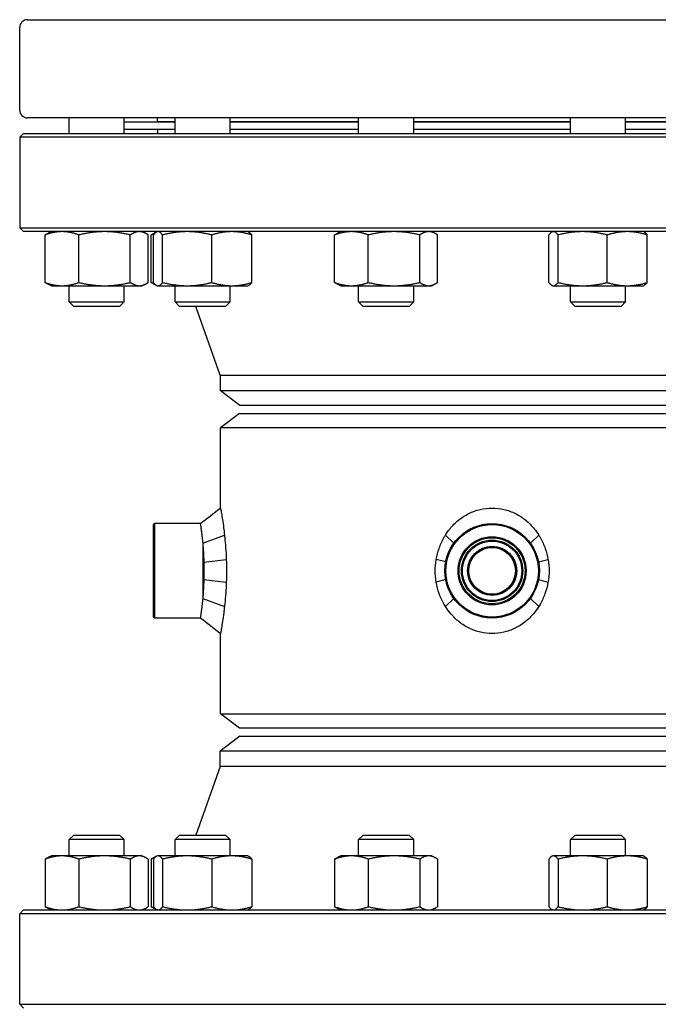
# Model space of a CAD drawing. Header units: inches. Extents: x 18 to 846, y -67 to 561.
# Tile 594 of 656: x 428 to 438, y 450 to 466. Entities that reach past the tile are written whole.
import ezdxf

# ---------------------------------------------------------------- set-up
doc = ezdxf.new("R2010")
doc.units = ezdxf.units.IN
doc.header["$LTSCALE"] = 24
doc.header["$MEASUREMENT"] = 0
doc.layers.add('Visible (ANSI)', color=7, linetype='Continuous', lineweight=30)

msp = doc.modelspace()

# ---------------------------------------------------------------- linework, layer by layer
at = {"layer": 'Visible (ANSI)'}
for p, q in [((427.80343, 465.62673), (442.55343, 465.62673)), ((427.67843, 464.19173), (427.67843, 465.50173)), ((442.55343, 464.06673), (427.80343, 464.06673)), ((428.46241, 463.82173), (428.46241, 464.06673)), ((429.33741, 463.82173), (429.33741, 464.06673)), ((430.14473, 464.00173), (429.33741, 464.00173)), ((429.86843, 464.00673), (429.86843, 464.06673)), ((430.14473, 464.00673), (429.86843, 464.00673)), ((429.98843, 464.00173), (429.98843, 464.00673)), ((430.14473, 463.82173), (430.14473, 464.06673)), ((431.01973, 463.82173), (431.01973, 464.06673)), ((433.05861, 464.00673), (431.01973, 464.00673)), ((433.05861, 464.00173), (431.01973, 464.00173)), ((433.05861, 463.82173), (433.05861, 464.06673)), ((433.93361, 463.82173), (433.93361, 464.06673)), ((436.42325, 464.00673), (433.93361, 464.00673)), ((436.42325, 464.00173), (433.93361, 464.00173)), ((436.42325, 463.82173), (436.42325, 464.06673)), ((437.29825, 463.82173), (437.29825, 464.06673)), ((439.33712, 464.00673), (437.29825, 464.00673)), ((439.33712, 464.00173), (437.29825, 464.00173)), ((427.74093, 463.82173), (427.67843, 463.75923)), ((427.74093, 463.82173), (442.61593, 463.82173)), ((430.14473, 463.88173), (429.33741, 463.88173)), ((429.86843, 463.88173), (429.86843, 463.82173)), ((433.05861, 463.88173), (431.01973, 463.88173)), ((436.42325, 463.88173), (433.93361, 463.88173)), ((439.33712, 463.88173), (437.29825, 463.88173)), ((427.67843, 463.75923), (427.67843, 462.32423)), ((442.67843, 463.75923), (427.67843, 463.75923)), ((427.67843, 462.32423), (442.67843, 462.32423)), ((427.74093, 462.26173), (427.67843, 462.32423)), ((442.61593, 462.26173), (427.74093, 462.26173)), ((428.18091, 462.26173), (428.13512, 462.24038)), ((429.61891, 462.26173), (429.6647, 462.24038)), ((429.85177, 462.25639), (429.81745, 462.24038)), ((429.86323, 462.26173), (429.85198, 462.25648)), ((431.30123, 462.26173), (431.31249, 462.25648)), ((432.77711, 462.26173), (432.73132, 462.24038)), ((434.21511, 462.26173), (434.26089, 462.24038)), ((436.14175, 462.26173), (436.13049, 462.25648)), ((437.57975, 462.26173), (437.59101, 462.25648)), ((428.08248, 461.4546), (428.08248, 462.20986)), ((428.61696, 461.4546), (428.61696, 462.20986)), ((429.43439, 461.4546), (429.43439, 462.20986)), ((429.71734, 461.4546), (429.71734, 462.20986)), ((429.7648, 461.4546), (429.7648, 462.20986)), ((429.80171, 461.4546), (429.80171, 462.20986)), ((429.94693, 461.4546), (429.94693, 462.20986)), ((430.72745, 461.4546), (430.72745, 462.20986)), ((431.36276, 461.4546), (431.36276, 462.20986)), ((432.67867, 461.4546), (432.67867, 462.20986)), ((433.21315, 461.4546), (433.21315, 462.20986)), ((434.03058, 461.4546), (434.03058, 462.20986)), ((434.31354, 461.4546), (434.31354, 462.20986)), ((436.08023, 461.4546), (436.08023, 462.20986)), ((436.22545, 461.4546), (436.22545, 462.20986)), ((437.00597, 461.4546), (437.00597, 462.20986)), ((437.64128, 461.4546), (437.64128, 462.20986)), ((428.18091, 461.40273), (428.13512, 461.42408)), ((428.18091, 461.40273), (428.34972, 461.40273)), ((428.34972, 461.40273), (429.02567, 461.40273)), ((428.46241, 461.14465), (428.46241, 461.40273)), ((429.02567, 461.40273), (429.57587, 461.40273)), ((429.33741, 461.14465), (429.33741, 461.40273)), ((429.57587, 461.40273), (429.61891, 461.40273)), ((429.61891, 461.40273), (429.6647, 461.42408)), ((429.85198, 461.40798), (429.81745, 461.42408)), ((429.86323, 461.40273), (429.85198, 461.40798)), ((429.86323, 461.40273), (429.87432, 461.40273)), ((429.87432, 461.40273), (430.33719, 461.40273)), ((430.14473, 461.14465), (430.14473, 461.40273)), ((430.33719, 461.40273), (431.04511, 461.40273)), ((431.01973, 461.14465), (431.01973, 461.40273)), ((431.04511, 461.40273), (431.30123, 461.40273)), ((431.30123, 461.40273), (431.31249, 461.40798)), ((432.77711, 461.40273), (432.73132, 461.42408)), ((432.77711, 461.40273), (432.94591, 461.40273)), ((432.94591, 461.40273), (433.62187, 461.40273)), ((433.05861, 461.14465), (433.05861, 461.40273)), ((433.62187, 461.40273), (434.17206, 461.40273)), ((433.93361, 461.14465), (433.93361, 461.40273)), ((434.17206, 461.40273), (434.21511, 461.40273)), ((434.21511, 461.40273), (434.26089, 461.42408)), ((436.14175, 461.40273), (436.13049, 461.40798)), ((436.14175, 461.40273), (436.15284, 461.40273)), ((436.15284, 461.40273), (436.61571, 461.40273)), ((436.42325, 461.14465), (436.42325, 461.40273)), ((436.61571, 461.40273), (437.32363, 461.40273)), ((437.29825, 461.14465), (437.29825, 461.40273)), ((437.32363, 461.40273), (437.57975, 461.40273)), ((437.57975, 461.40273), (437.59101, 461.40798)), ((428.46241, 461.14465), (429.33741, 461.14465)), ((428.53533, 461.07173), (428.46241, 461.14465)), ((429.26449, 461.07173), (428.53533, 461.07173)), ((429.26449, 461.07173), (429.33741, 461.14465)), ((430.14473, 461.14465), (431.01973, 461.14465)), ((430.21765, 461.07173), (430.14473, 461.14465)), ((430.94682, 461.07173), (430.21765, 461.07173)), ((430.86343, 459.98173), (430.47619, 461.07173)), ((430.94682, 461.07173), (431.01973, 461.14465)), ((433.05861, 461.14465), (433.93361, 461.14465)), ((433.13152, 461.07173), (433.05861, 461.14465)), ((433.86069, 461.07173), (433.13152, 461.07173)), ((433.86069, 461.07173), (433.93361, 461.14465)), ((436.42325, 461.14465), (437.29825, 461.14465)), ((436.49617, 461.07173), (436.42325, 461.14465)), ((437.22534, 461.07173), (436.49617, 461.07173)), ((437.22534, 461.07173), (437.29825, 461.14465)), ((430.86343, 459.98173), (439.49343, 459.98173)), ((430.86343, 459.98173), (430.86343, 459.74152)), ((430.86343, 459.74152), (439.49343, 459.74152)), ((431.17593, 459.50173), (430.86343, 459.74152)), ((439.18093, 459.50173), (431.17593, 459.50173)), ((431.16793, 459.37673), (430.86593, 459.145)), ((431.16793, 459.37673), (439.18893, 459.37673)), ((439.49093, 459.145), (430.86593, 459.145)), ((430.86593, 457.87386), (430.86593, 459.145)), ((429.80343, 457.61111), (429.81905, 457.62673)), ((429.80343, 456.14236), (429.80343, 457.61111)), ((429.81905, 457.62673), (429.81905, 456.12673)), ((430.54468, 457.62673), (429.81905, 457.62673)), ((430.58468, 457.31656), (430.93003, 457.44397)), ((434.57093, 457.31656), (434.43746, 457.44369)), ((435.78592, 457.31656), (435.91922, 457.44397)), ((430.58468, 457.31656), (430.58468, 456.4369)), ((430.60109, 457.01307), (430.95819, 457.05441)), ((434.44165, 457.01694), (434.29117, 457.05441)), ((435.91519, 457.01703), (436.06568, 457.05441)), ((430.60109, 456.74039), (430.95819, 456.69905)), ((434.44165, 456.73652), (434.29117, 456.69905)), ((435.91519, 456.73643), (436.06568, 456.69905)), ((430.58468, 456.4369), (430.93003, 456.30949)), ((434.57093, 456.4369), (434.43746, 456.30977)), ((435.78592, 456.4369), (435.91922, 456.30949)), ((429.80343, 456.14236), (429.81905, 456.12673)), ((430.54468, 456.12673), (429.81905, 456.12673)), ((430.86593, 454.60846), (430.86593, 455.8796)), ((430.86593, 454.60846), (439.49093, 454.60846)), ((431.16793, 454.37673), (430.86593, 454.60846)), ((439.18893, 454.37673), (431.16793, 454.37673)), ((431.17593, 454.25173), (430.86343, 454.01194)), ((431.17593, 454.25173), (439.18093, 454.25173)), ((439.49343, 454.01194), (430.86343, 454.01194)), ((430.86343, 453.77173), (430.86343, 454.01194)), ((430.86343, 453.77173), (430.47619, 452.68173)), ((439.49343, 453.77173), (430.86343, 453.77173)), ((428.53533, 452.68173), (428.46241, 452.60881)), ((429.33741, 452.60881), (428.46241, 452.60881)), ((428.46241, 452.35073), (428.46241, 452.60881)), ((428.53533, 452.68173), (429.26449, 452.68173)), ((429.26449, 452.68173), (429.33741, 452.60881)), ((429.33741, 452.35073), (429.33741, 452.60881)), ((430.21765, 452.68173), (430.14473, 452.60881)), ((431.01973, 452.60881), (430.14473, 452.60881)), ((430.14473, 452.35073), (430.14473, 452.60881)), ((430.21765, 452.68173), (430.94682, 452.68173)), ((430.94682, 452.68173), (431.01973, 452.60881)), ((431.01973, 452.35073), (431.01973, 452.60881)), ((433.13152, 452.68173), (433.05861, 452.60881)), ((433.93361, 452.60881), (433.05861, 452.60881)), ((433.05861, 452.35073), (433.05861, 452.60881)), ((433.13152, 452.68173), (433.86069, 452.68173)), ((433.86069, 452.68173), (433.93361, 452.60881)), ((433.93361, 452.35073), (433.93361, 452.60881)), ((436.49617, 452.68173), (436.42325, 452.60881)), ((437.29825, 452.60881), (436.42325, 452.60881)), ((436.42325, 452.35073), (436.42325, 452.60881)), ((436.49617, 452.68173), (437.22534, 452.68173)), ((437.22534, 452.68173), (437.29825, 452.60881)), ((437.29825, 452.35073), (437.29825, 452.60881)), ((428.08248, 452.29886), (428.08248, 451.5436)), ((428.18091, 452.35073), (428.13512, 452.32938)), ((428.34972, 452.35073), (428.18091, 452.35073)), ((429.02567, 452.35073), (428.34972, 452.35073)), ((428.61696, 452.29886), (428.61696, 451.5436)), ((429.57587, 452.35073), (429.02567, 452.35073)), ((429.43439, 452.29886), (429.43439, 451.5436)), ((429.61891, 452.35073), (429.57587, 452.35073)), ((429.61891, 452.35073), (429.6647, 452.32938)), ((429.71734, 452.29886), (429.71734, 451.5436)), ((429.7648, 452.29886), (429.7648, 451.5436)), ((429.80171, 452.29886), (429.80171, 451.5436)), ((429.85198, 452.34548), (429.81745, 452.32938)), ((429.86323, 452.35073), (429.85198, 452.34548)), ((429.87432, 452.35073), (429.86323, 452.35073)), ((430.33719, 452.35073), (429.87432, 452.35073)), ((429.94693, 452.29886), (429.94693, 451.5436)), ((431.04511, 452.35073), (430.33719, 452.35073)), ((430.72745, 452.29886), (430.72745, 451.5436)), ((431.30123, 452.35073), (431.04511, 452.35073)), ((431.30123, 452.35073), (431.31249, 452.34548)), ((431.36276, 452.29886), (431.36276, 451.5436)), ((432.67867, 452.29886), (432.67867, 451.5436)), ((432.77711, 452.35073), (432.73132, 452.32938)), ((432.94591, 452.35073), (432.77711, 452.35073)), ((433.62187, 452.35073), (432.94591, 452.35073)), ((433.21315, 452.29886), (433.21315, 451.5436)), ((434.17206, 452.35073), (433.62187, 452.35073)), ((434.03058, 452.29886), (434.03058, 451.5436)), ((434.21511, 452.35073), (434.17206, 452.35073)), ((434.21511, 452.35073), (434.26089, 452.32938)), ((434.31354, 452.29886), (434.31354, 451.5436)), ((436.08023, 452.29886), (436.08023, 451.5436)), ((436.14175, 452.35073), (436.13049, 452.34548)), ((436.15284, 452.35073), (436.14175, 452.35073)), ((436.61571, 452.35073), (436.15284, 452.35073)), ((436.22545, 452.29886), (436.22545, 451.5436)), ((437.32363, 452.35073), (436.61571, 452.35073)), ((437.00597, 452.29886), (437.00597, 451.5436)), ((437.57975, 452.35073), (437.32363, 452.35073)), ((437.57975, 452.35073), (437.59101, 452.34548)), ((437.64128, 452.29886), (437.64128, 451.5436)), ((427.74093, 451.49173), (427.67843, 451.42923)), ((427.74093, 451.49173), (442.61593, 451.49173)), ((428.18091, 451.49173), (428.13512, 451.51308)), ((429.61891, 451.49173), (429.6647, 451.51308)), ((429.85177, 451.49707), (429.81745, 451.51308)), ((429.86323, 451.49173), (429.85198, 451.49698)), ((431.30123, 451.49173), (431.31249, 451.49698)), ((432.77711, 451.49173), (432.73132, 451.51308)), ((434.21511, 451.49173), (434.26089, 451.51308)), ((436.14175, 451.49173), (436.13049, 451.49698)), ((437.57975, 451.49173), (437.59101, 451.49698)), ((427.67843, 449.99423), (427.67843, 451.42923)), ((442.67843, 451.42923), (427.67843, 451.42923)), ((427.67843, 449.99423), (442.67843, 449.99423)), ((427.74093, 449.93173), (427.67843, 449.99423))]:
    msp.add_line(p, q, dxfattribs=at)
for radius in [0.75, 0.73438, 0.54063, 0.52432, 0.48748, 0.47117, 0.39063, 0.375, 0.371]:
    msp.add_circle((435.17843, 456.87673), radius, dxfattribs=at)
for centre, radius, start, end in [((427.80343, 465.50173), 0.125, 90, 180), ((427.80343, 464.19173), 0.125, 180, 270), ((429.78869, 461.88673), 0.375, 80.315404, 90), ((429.78869, 451.86673), 0.375, 270, 279.684596)]:
    msp.add_arc(centre, radius, start, end, dxfattribs=at)
for points, weights in [([(428.34972, 462.26173), (428.22569, 462.26173), (428.08248, 462.20986)], [1, 1.0379548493, 1]), ([(428.61696, 462.20986), (428.47375, 462.26173), (428.34972, 462.26173)], [1, 1.0379548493, 1]), ([(429.02567, 462.26173), (428.83599, 462.26173), (428.61696, 462.20986)], [1, 1.0379548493, 1]), ([(429.43439, 462.20986), (429.21536, 462.26173), (429.02567, 462.26173)], [1, 1.0379548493, 1]), ([(429.57587, 462.26173), (429.51021, 462.26173), (429.43439, 462.20986)], [1, 1.0379548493, 1]), ([(429.71734, 462.20986), (429.64152, 462.26173), (429.57587, 462.26173)], [1, 1.0379548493, 1]), ([(429.87432, 462.26173), (429.84062, 462.26173), (429.80171, 462.20986)], [1, 1.0379548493, 1]), ([(429.94693, 462.20986), (429.90802, 462.26173), (429.87432, 462.26173)], [1, 1.0379548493, 1]), ([(430.33719, 462.26173), (430.15607, 462.26173), (429.94693, 462.20986)], [1, 1.0379548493, 1]), ([(430.72745, 462.20986), (430.51831, 462.26173), (430.33719, 462.26173)], [1, 1.0379548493, 1]), ([(431.04511, 462.26173), (430.89768, 462.26173), (430.72745, 462.20986)], [1, 1.0379548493, 1]), ([(431.36276, 462.20986), (431.19253, 462.26173), (431.04511, 462.26173)], [1, 1.0379548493, 1]), ([(431.31249, 462.25648), (431.33602, 462.24551), (431.36276, 462.20986)], [1.01653872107, 1.02578038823, 1]), ([(432.94591, 462.26173), (432.82189, 462.26173), (432.67867, 462.20986)], [1, 1.0379548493, 1]), ([(433.21315, 462.20986), (433.06994, 462.26173), (432.94591, 462.26173)], [1, 1.0379548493, 1]), ([(433.62187, 462.26173), (433.43218, 462.26173), (433.21315, 462.20986)], [1, 1.0379548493, 1]), ([(434.03058, 462.20986), (433.81155, 462.26173), (433.62187, 462.26173)], [1, 1.0379548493, 1]), ([(434.17206, 462.26173), (434.1064, 462.26173), (434.03058, 462.20986)], [1, 1.0379548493, 1]), ([(434.31354, 462.20986), (434.23772, 462.26173), (434.17206, 462.26173)], [1, 1.0379548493, 1]), ([(436.15284, 462.26173), (436.11914, 462.26173), (436.08023, 462.20986)], [1, 1.0379548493, 1]), ([(436.22545, 462.20986), (436.18654, 462.26173), (436.15284, 462.26173)], [1, 1.0379548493, 1]), ([(436.61571, 462.26173), (436.43459, 462.26173), (436.22545, 462.20986)], [1, 1.0379548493, 1]), ([(437.00597, 462.20986), (436.79683, 462.26173), (436.61571, 462.26173)], [1, 1.0379548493, 1]), ([(437.32363, 462.26173), (437.1762, 462.26173), (437.00597, 462.20986)], [1, 1.0379548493, 1]), ([(437.64128, 462.20986), (437.47105, 462.26173), (437.32363, 462.26173)], [1, 1.0379548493, 1]), ([(437.59101, 462.25648), (437.61453, 462.24551), (437.64128, 462.20986)], [1.01653872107, 1.02578038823, 1]), ([(428.08248, 462.20986), (428.10988, 462.22861), (428.13512, 462.24038)], [1, 1.01339325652, 1.01733426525]), ([(429.7648, 462.20986), (429.79221, 462.22861), (429.81745, 462.24038)], [1, 1.01339325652, 1.01733426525]), ([(429.81548, 462.22685), (429.79071, 462.21925), (429.7648, 462.20986)], [1.01098059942, 1.00665836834, 1]), ([(432.67867, 462.20986), (432.70608, 462.22861), (432.73132, 462.24038)], [1, 1.01339325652, 1.01733426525]), ([(428.13512, 461.42408), (428.10988, 461.43585), (428.08248, 461.4546)], [1.01733426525, 1.01339325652, 1]), ([(428.08248, 461.4546), (428.22569, 461.40273), (428.34972, 461.40273)], [1, 1.0379548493, 1]), ([(428.34972, 461.40273), (428.47375, 461.40273), (428.61696, 461.4546)], [1, 1.0379548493, 1]), ([(428.61696, 461.4546), (428.83599, 461.40273), (429.02567, 461.40273)], [1, 1.0379548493, 1]), ([(429.02567, 461.40273), (429.21536, 461.40273), (429.43439, 461.4546)], [1, 1.0379548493, 1]), ([(429.43439, 461.4546), (429.51021, 461.40273), (429.57587, 461.40273)], [1, 1.0379548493, 1]), ([(429.57587, 461.40273), (429.64152, 461.40273), (429.71734, 461.4546)], [1, 1.0379548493, 1]), ([(429.7648, 461.4546), (429.79071, 461.44522), (429.81548, 461.43761)], [1, 1.00665836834, 1.01098059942]), ([(429.81745, 461.42408), (429.79221, 461.43585), (429.7648, 461.4546)], [1.01733426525, 1.01339325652, 1]), ([(429.80171, 461.4546), (429.84062, 461.40273), (429.87432, 461.40273)], [1, 1.0379548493, 1]), ([(429.87432, 461.40273), (429.90802, 461.40273), (429.94693, 461.4546)], [1, 1.0379548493, 1]), ([(429.94693, 461.4546), (430.15607, 461.40273), (430.33719, 461.40273)], [1, 1.0379548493, 1]), ([(430.33719, 461.40273), (430.51831, 461.40273), (430.72745, 461.4546)], [1, 1.0379548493, 1]), ([(430.72745, 461.4546), (430.89768, 461.40273), (431.04511, 461.40273)], [1, 1.0379548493, 1]), ([(431.04511, 461.40273), (431.19253, 461.40273), (431.36276, 461.4546)], [1, 1.0379548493, 1]), ([(431.36276, 461.4546), (431.33602, 461.41895), (431.31249, 461.40798)], [1, 1.02578038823, 1.01653872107]), ([(432.73132, 461.42408), (432.70608, 461.43585), (432.67867, 461.4546)], [1.01733426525, 1.01339325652, 1]), ([(432.67867, 461.4546), (432.82189, 461.40273), (432.94591, 461.40273)], [1, 1.0379548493, 1]), ([(432.94591, 461.40273), (433.06994, 461.40273), (433.21315, 461.4546)], [1, 1.0379548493, 1]), ([(433.21315, 461.4546), (433.43218, 461.40273), (433.62187, 461.40273)], [1, 1.0379548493, 1]), ([(433.62187, 461.40273), (433.81155, 461.40273), (434.03058, 461.4546)], [1, 1.0379548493, 1]), ([(434.03058, 461.4546), (434.1064, 461.40273), (434.17206, 461.40273)], [1, 1.0379548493, 1]), ([(434.17206, 461.40273), (434.23772, 461.40273), (434.31354, 461.4546)], [1, 1.0379548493, 1]), ([(436.08023, 461.4546), (436.11914, 461.40273), (436.15284, 461.40273)], [1, 1.0379548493, 1]), ([(436.15284, 461.40273), (436.18654, 461.40273), (436.22545, 461.4546)], [1, 1.0379548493, 1]), ([(436.22545, 461.4546), (436.43459, 461.40273), (436.61571, 461.40273)], [1, 1.0379548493, 1]), ([(436.61571, 461.40273), (436.79683, 461.40273), (437.00597, 461.4546)], [1, 1.0379548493, 1]), ([(437.00597, 461.4546), (437.1762, 461.40273), (437.32363, 461.40273)], [1, 1.0379548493, 1]), ([(437.32363, 461.40273), (437.47105, 461.40273), (437.64128, 461.4546)], [1, 1.0379548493, 1]), ([(437.64128, 461.4546), (437.61453, 461.41895), (437.59101, 461.40798)], [1, 1.02578038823, 1.01653872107]), ([(428.34972, 452.35073), (428.22569, 452.35073), (428.08248, 452.29886)], [1, 1.0379548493, 1]), ([(428.08248, 452.29886), (428.10988, 452.31761), (428.13512, 452.32938)], [1, 1.01339325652, 1.01733426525]), ([(428.61696, 452.29886), (428.47375, 452.35073), (428.34972, 452.35073)], [1, 1.0379548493, 1]), ([(429.02567, 452.35073), (428.83599, 452.35073), (428.61696, 452.29886)], [1, 1.0379548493, 1]), ([(429.43439, 452.29886), (429.21536, 452.35073), (429.02567, 452.35073)], [1, 1.0379548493, 1]), ([(429.57587, 452.35073), (429.51021, 452.35073), (429.43439, 452.29886)], [1, 1.0379548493, 1]), ([(429.71734, 452.29886), (429.64152, 452.35073), (429.57587, 452.35073)], [1, 1.0379548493, 1]), ([(429.7648, 452.29886), (429.79221, 452.31761), (429.81745, 452.32938)], [1, 1.01339325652, 1.01733426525]), ([(429.81548, 452.31585), (429.79071, 452.30825), (429.7648, 452.29886)], [1.01098059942, 1.00665836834, 1]), ([(429.87432, 452.35073), (429.84062, 452.35073), (429.80171, 452.29886)], [1, 1.0379548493, 1]), ([(429.94693, 452.29886), (429.90802, 452.35073), (429.87432, 452.35073)], [1, 1.0379548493, 1]), ([(430.33719, 452.35073), (430.15607, 452.35073), (429.94693, 452.29886)], [1, 1.0379548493, 1]), ([(430.72745, 452.29886), (430.51831, 452.35073), (430.33719, 452.35073)], [1, 1.0379548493, 1]), ([(431.04511, 452.35073), (430.89768, 452.35073), (430.72745, 452.29886)], [1, 1.0379548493, 1]), ([(431.36276, 452.29886), (431.19253, 452.35073), (431.04511, 452.35073)], [1, 1.0379548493, 1]), ([(431.31249, 452.34548), (431.33602, 452.33451), (431.36276, 452.29886)], [1.01653872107, 1.02578038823, 1]), ([(432.94591, 452.35073), (432.82189, 452.35073), (432.67867, 452.29886)], [1, 1.0379548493, 1]), ([(432.67867, 452.29886), (432.70608, 452.31761), (432.73132, 452.32938)], [1, 1.01339325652, 1.01733426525]), ([(433.21315, 452.29886), (433.06994, 452.35073), (432.94591, 452.35073)], [1, 1.0379548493, 1]), ([(433.62187, 452.35073), (433.43218, 452.35073), (433.21315, 452.29886)], [1, 1.0379548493, 1]), ([(434.03058, 452.29886), (433.81155, 452.35073), (433.62187, 452.35073)], [1, 1.0379548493, 1]), ([(434.17206, 452.35073), (434.1064, 452.35073), (434.03058, 452.29886)], [1, 1.0379548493, 1]), ([(434.31354, 452.29886), (434.23772, 452.35073), (434.17206, 452.35073)], [1, 1.0379548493, 1]), ([(436.15284, 452.35073), (436.11914, 452.35073), (436.08023, 452.29886)], [1, 1.0379548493, 1]), ([(436.22545, 452.29886), (436.18654, 452.35073), (436.15284, 452.35073)], [1, 1.0379548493, 1]), ([(436.61571, 452.35073), (436.43459, 452.35073), (436.22545, 452.29886)], [1, 1.0379548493, 1]), ([(437.00597, 452.29886), (436.79683, 452.35073), (436.61571, 452.35073)], [1, 1.0379548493, 1]), ([(437.32363, 452.35073), (437.1762, 452.35073), (437.00597, 452.29886)], [1, 1.0379548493, 1]), ([(437.64128, 452.29886), (437.47105, 452.35073), (437.32363, 452.35073)], [1, 1.0379548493, 1]), ([(437.59101, 452.34548), (437.61453, 452.33451), (437.64128, 452.29886)], [1.01653872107, 1.02578038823, 1]), ([(428.13512, 451.51308), (428.10988, 451.52485), (428.08248, 451.5436)], [1.01733426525, 1.01339325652, 1]), ([(428.08248, 451.5436), (428.22569, 451.49173), (428.34972, 451.49173)], [1, 1.0379548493, 1]), ([(428.34972, 451.49173), (428.47375, 451.49173), (428.61696, 451.5436)], [1, 1.0379548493, 1]), ([(428.61696, 451.5436), (428.83599, 451.49173), (429.02567, 451.49173)], [1, 1.0379548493, 1]), ([(429.02567, 451.49173), (429.21536, 451.49173), (429.43439, 451.5436)], [1, 1.0379548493, 1]), ([(429.43439, 451.5436), (429.51021, 451.49173), (429.57587, 451.49173)], [1, 1.0379548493, 1]), ([(429.57587, 451.49173), (429.64152, 451.49173), (429.71734, 451.5436)], [1, 1.0379548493, 1]), ([(429.81745, 451.51308), (429.79221, 451.52485), (429.7648, 451.5436)], [1.01733426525, 1.01339325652, 1]), ([(429.7648, 451.5436), (429.79071, 451.53422), (429.81548, 451.52661)], [1, 1.00665836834, 1.01098059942]), ([(429.80171, 451.5436), (429.84062, 451.49173), (429.87432, 451.49173)], [1, 1.0379548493, 1]), ([(429.87432, 451.49173), (429.90802, 451.49173), (429.94693, 451.5436)], [1, 1.0379548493, 1]), ([(429.94693, 451.5436), (430.15607, 451.49173), (430.33719, 451.49173)], [1, 1.0379548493, 1]), ([(430.33719, 451.49173), (430.51831, 451.49173), (430.72745, 451.5436)], [1, 1.0379548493, 1]), ([(430.72745, 451.5436), (430.89768, 451.49173), (431.04511, 451.49173)], [1, 1.0379548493, 1]), ([(431.04511, 451.49173), (431.19253, 451.49173), (431.36276, 451.5436)], [1, 1.0379548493, 1]), ([(431.36276, 451.5436), (431.33602, 451.50795), (431.31249, 451.49698)], [1, 1.02578038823, 1.01653872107]), ([(432.67867, 451.5436), (432.82189, 451.49173), (432.94591, 451.49173)], [1, 1.0379548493, 1]), ([(432.73132, 451.51308), (432.70608, 451.52485), (432.67867, 451.5436)], [1.01733426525, 1.01339325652, 1]), ([(432.94591, 451.49173), (433.06994, 451.49173), (433.21315, 451.5436)], [1, 1.0379548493, 1]), ([(433.21315, 451.5436), (433.43218, 451.49173), (433.62187, 451.49173)], [1, 1.0379548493, 1]), ([(433.62187, 451.49173), (433.81155, 451.49173), (434.03058, 451.5436)], [1, 1.0379548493, 1]), ([(434.03058, 451.5436), (434.1064, 451.49173), (434.17206, 451.49173)], [1, 1.0379548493, 1]), ([(434.17206, 451.49173), (434.23772, 451.49173), (434.31354, 451.5436)], [1, 1.0379548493, 1]), ([(436.08023, 451.5436), (436.11914, 451.49173), (436.15284, 451.49173)], [1, 1.0379548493, 1]), ([(436.15284, 451.49173), (436.18654, 451.49173), (436.22545, 451.5436)], [1, 1.0379548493, 1]), ([(436.22545, 451.5436), (436.43459, 451.49173), (436.61571, 451.49173)], [1, 1.0379548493, 1]), ([(436.61571, 451.49173), (436.79683, 451.49173), (437.00597, 451.5436)], [1, 1.0379548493, 1]), ([(437.00597, 451.5436), (437.1762, 451.49173), (437.32363, 451.49173)], [1, 1.0379548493, 1]), ([(437.32363, 451.49173), (437.47105, 451.49173), (437.64128, 451.5436)], [1, 1.0379548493, 1]), ([(437.64128, 451.5436), (437.61453, 451.50795), (437.59101, 451.49698)], [1, 1.02578038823, 1.01653872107])]:
    msp.add_rational_spline(points, weights, degree=2, dxfattribs=at)
for points in [[(430.54468, 457.62673), (430.65178, 457.70909), (430.75884, 457.7915), (430.86593, 457.87386)], [(430.86593, 455.8796), (430.75884, 455.96196), (430.65178, 456.04437), (430.54468, 456.12673)]]:
    msp.add_open_spline(points, degree=3, dxfattribs=at)
for points, knots in [([(430.86593, 457.87386), (430.86593, 457.87386), (430.86724, 457.86696), (430.87246, 457.83861), (430.87636, 457.81717), (430.886, 457.76144), (430.89172, 457.72709), (430.90381, 457.64898), (430.91015, 457.6052), (430.9208, 457.52386), (430.92552, 457.48518), (430.93003, 457.44397)], [3.64625854, 3.64625854, 3.64625854, 3.64625854, 4.10750671, 4.10750671, 4.56875488, 4.56875488, 5.03000306, 5.03000306, 5.49125123, 5.49125123, 5.8479589, 5.8479589, 5.8479589, 5.8479589]), ([(434.43746, 457.44369), (434.46, 457.47958), (434.48443, 457.5135), (434.54934, 457.59281), (434.59445, 457.63851), (434.69457, 457.72011), (434.74957, 457.75603), (434.86597, 457.81436), (434.92749, 457.83684), (435.05266, 457.86659), (435.11631, 457.87386), (435.24055, 457.87386), (435.3042, 457.86659), (435.42937, 457.83684), (435.49089, 457.81436), (435.60729, 457.75603), (435.66229, 457.72011), (435.7624, 457.63851), (435.80752, 457.59281), (435.87236, 457.51359), (435.89673, 457.47976), (435.91922, 457.44397)], [1.4424487, 1.4424487, 1.4424487, 1.4424487, 1.75385711, 1.75385711, 2.22723019, 2.22723019, 2.70060327, 2.70060327, 3.17397635, 3.17397635, 3.64734943, 3.64734943, 4.12072251, 4.12072251, 4.5940956, 4.5940956, 5.06746868, 5.06746868, 5.54084176, 5.54084176, 5.85142641, 5.85142641, 5.85142641, 5.85142641]), ([(430.54468, 457.62673), (430.54468, 457.62673), (430.54542, 457.62221), (430.54845, 457.60319), (430.55073, 457.58869), (430.55646, 457.5504), (430.55992, 457.52656), (430.56734, 457.47152), (430.5713, 457.44031), (430.57829, 457.37965), (430.58154, 457.34931), (430.58468, 457.31656)], [8.62738484, 8.62738484, 8.62738484, 8.62738484, 8.98685495, 8.98685495, 9.34632505, 9.34632505, 9.70579515, 9.70579515, 10.06526526, 10.06526526, 10.36166118, 10.36166118, 10.36166118, 10.36166118]), ([(430.93003, 457.44397), (430.93122, 457.43316), (430.93239, 457.42217), (430.93908, 457.35738), (430.94417, 457.29998), (430.95257, 457.18128), (430.95587, 457.11989), (430.95809, 457.05715), (430.95814, 457.05578), (430.95819, 457.05441)], [5.8479589, 5.8479589, 5.8479589, 5.8479589, 5.94156769, 5.94156769, 6.39188416, 6.39188416, 6.84220062, 6.84220062, 6.85226105, 6.85226105, 6.85226105, 6.85226105]), ([(434.29117, 457.05441), (434.30102, 457.11409), (434.31606, 457.17386), (434.35625, 457.28982), (434.38145, 457.34608), (434.41939, 457.41406), (434.42827, 457.42904), (434.43746, 457.44369)], [0.4397521, 0.4397521, 0.4397521, 0.4397521, 0.87692855, 0.87692855, 1.31539283, 1.31539283, 1.4424487, 1.4424487, 1.4424487, 1.4424487]), ([(435.91922, 457.44397), (435.92847, 457.42923), (435.93741, 457.41416), (435.97541, 457.34608), (436.00061, 457.28982), (436.0408, 457.17386), (436.05584, 457.11409), (436.06568, 457.05441)], [5.85142641, 5.85142641, 5.85142641, 5.85142641, 5.97930603, 5.97930603, 6.41777031, 6.41777031, 6.85494677, 6.85494677, 6.85494677, 6.85494677]), ([(430.58468, 457.31656), (430.58502, 457.31246), (430.58535, 457.30834), (430.5891, 457.26149), (430.59225, 457.21571), (430.59744, 457.12085), (430.59949, 457.07171), (430.60093, 457.01938), (430.60101, 457.01622), (430.60109, 457.01307)], [4.716153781, 4.716153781, 4.716153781, 4.716153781, 4.751325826, 4.751325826, 5.112791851, 5.112791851, 5.474257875, 5.474257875, 5.497479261, 5.497479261, 5.497479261, 5.497479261]), ([(430.60109, 457.01307), (430.60227, 456.96706), (430.60284, 456.92112), (430.60284, 456.83238), (430.60227, 456.78643), (430.60109, 456.74039)], [5.497479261, 5.497479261, 5.497479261, 5.497479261, 5.8357239, 5.8357239, 6.173679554, 6.173679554, 6.173679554, 6.173679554]), ([(430.95819, 457.05441), (430.95823, 457.05332), (430.95828, 457.05222), (430.96074, 456.99261), (430.96193, 456.93372), (430.96193, 456.87673), (430.96193, 456.81974), (430.96074, 456.76085), (430.95828, 456.70124), (430.95823, 456.70015), (430.95819, 456.69905)], [-0.442439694, -0.442439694, -0.442439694, -0.442439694, -0.434289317, -0.434289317, 0, 0, 0, 0.434289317, 0.434289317, 0.442439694, 0.442439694, 0.442439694, 0.442439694]), ([(434.29117, 456.69905), (434.29095, 456.70015), (434.29074, 456.70124), (434.27903, 456.76085), (434.27356, 456.81974), (434.27356, 456.93372), (434.27903, 456.99261), (434.29074, 457.05222), (434.29095, 457.05332), (434.29117, 457.05441)], [-7.390832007, -7.390832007, -7.390832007, -7.390832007, -7.382681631, -7.382681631, -6.948392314, -6.948392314, -6.514102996, -6.514102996, -6.50595262, -6.50595262, -6.50595262, -6.50595262]), ([(436.06568, 457.05441), (436.0659, 457.05332), (436.06612, 457.05222), (436.07783, 456.99261), (436.0833, 456.93372), (436.0833, 456.87673), (436.0833, 456.81974), (436.07783, 456.76085), (436.06612, 456.70124), (436.0659, 456.70015), (436.06568, 456.69905)], [-0.442439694, -0.442439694, -0.442439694, -0.442439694, -0.434289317, -0.434289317, 0, 0, 0, 0.434289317, 0.434289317, 0.442439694, 0.442439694, 0.442439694, 0.442439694]), ([(430.60109, 456.74039), (430.60103, 456.73818), (430.60098, 456.73596), (430.59962, 456.68549), (430.59765, 456.63722), (430.59263, 456.54391), (430.58958, 456.4988), (430.58575, 456.45), (430.58521, 456.44341), (430.58468, 456.4369)], [6.173679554, 6.173679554, 6.173679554, 6.173679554, 6.189953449, 6.189953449, 6.544182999, 6.544182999, 6.898412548, 6.898412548, 6.954395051, 6.954395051, 6.954395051, 6.954395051]), ([(430.95819, 456.69905), (430.95612, 456.63937), (430.95298, 456.5796), (430.94498, 456.46364), (430.94011, 456.40739), (430.93323, 456.3393), (430.93164, 456.32423), (430.93003, 456.30949)], [-6.85385588, -6.85385588, -6.85385588, -6.85385588, -6.41667942, -6.41667942, -5.97821514, -5.97821514, -5.85033552, -5.85033552, -5.85033552, -5.85033552]), ([(434.43746, 456.30977), (434.43073, 456.3205), (434.42417, 456.33139), (434.38689, 456.39609), (434.3604, 456.45348), (434.31808, 456.57218), (434.30222, 456.63357), (434.29163, 456.69631), (434.2914, 456.69768), (434.29117, 456.69905)], [13.1434795, 13.1434795, 13.1434795, 13.1434795, 13.23626656, 13.23626656, 13.68658302, 13.68658302, 14.13689949, 14.13689949, 14.14695992, 14.14695992, 14.14695992, 14.14695992]), ([(436.06568, 456.69905), (436.06546, 456.69768), (436.06523, 456.69631), (436.05464, 456.63357), (436.03878, 456.57218), (435.99645, 456.45348), (435.96996, 456.39609), (435.93263, 456.33129), (435.92601, 456.3203), (435.91922, 456.30949)], [7.7349549, 7.7349549, 7.7349549, 7.7349549, 7.74501533, 7.74501533, 8.1953318, 8.1953318, 8.64564826, 8.64564826, 8.73925705, 8.73925705, 8.73925705, 8.73925705]), ([(430.58468, 456.4369), (430.58154, 456.40415), (430.57829, 456.37381), (430.5713, 456.31315), (430.56734, 456.28194), (430.55992, 456.2269), (430.55646, 456.20306), (430.55073, 456.16477), (430.54845, 456.15027), (430.54542, 456.13125), (430.54468, 456.12673), (430.54468, 456.12673)], [1.14151861, 1.14151861, 1.14151861, 1.14151861, 1.43791453, 1.43791453, 1.79738463, 1.79738463, 2.15685474, 2.15685474, 2.51632484, 2.51632484, 2.87579495, 2.87579495, 2.87579495, 2.87579495]), ([(430.93003, 456.30949), (430.92611, 456.2737), (430.92205, 456.23987), (430.91188, 456.16065), (430.90535, 456.11496), (430.89286, 456.03335), (430.88691, 455.99744), (430.87687, 455.9391), (430.87278, 455.91662), (430.86731, 455.88687), (430.86593, 455.8796), (430.86593, 455.8796)], [-5.85033552, -5.85033552, -5.85033552, -5.85033552, -5.53975087, -5.53975087, -5.06637779, -5.06637779, -4.5930047, -4.5930047, -4.11963162, -4.11963162, -3.64625854, -3.64625854, -3.64625854, -3.64625854]), ([(435.91922, 456.30949), (435.89333, 456.26828), (435.86488, 456.2296), (435.79566, 456.14826), (435.75091, 456.10449), (435.65204, 456.02637), (435.5979, 455.99202), (435.48365, 455.93629), (435.4234, 455.91485), (435.30106, 455.8865), (435.23896, 455.8796), (435.1179, 455.8796), (435.0558, 455.8865), (434.93346, 455.91485), (434.87321, 455.93629), (434.75895, 455.99202), (434.70482, 456.02637), (434.60595, 456.10449), (434.5612, 456.14826), (434.49191, 456.22969), (434.4634, 456.26846), (434.43746, 456.30977)], [8.73925705, 8.73925705, 8.73925705, 8.73925705, 9.09596473, 9.09596473, 9.5572129, 9.5572129, 10.01846107, 10.01846107, 10.47970924, 10.47970924, 10.94095741, 10.94095741, 11.40220558, 11.40220558, 11.86345375, 11.86345375, 12.32470192, 12.32470192, 12.78595009, 12.78595009, 13.1434795, 13.1434795, 13.1434795, 13.1434795])]:
    msp.add_open_spline(points, degree=3, knots=knots, dxfattribs=at)

doc.saveas('drawing.dxf')
